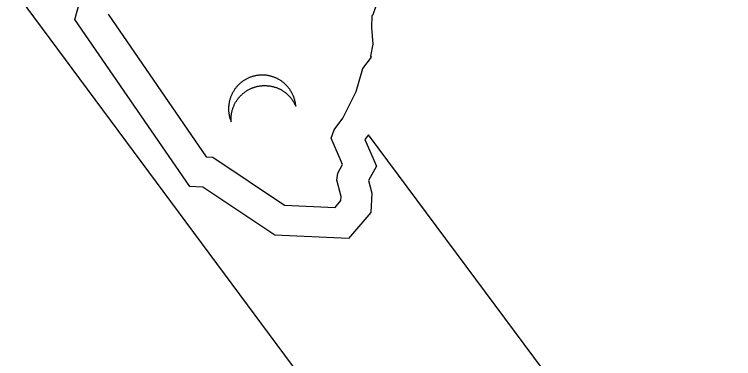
# Model space of a CAD drawing. Extents: x 1581789 to 1622364, y 1043167 to 1103486.
# Drawn here: x 1611145.36 to 1611151.27, y 1094570.18 to 1094573.01 of the extents above; entities that cross this region are included whole.
import ezdxf

# ---------------------------------------------------------------- set-up
doc = ezdxf.new("R2010")
doc.units = 0
doc.layers.add('RD_PD_PatLn2', color=7, linetype='Continuous')

msp = doc.modelspace()

# ---------------------------------------------------------------- linework, layer by layer
at = {"layer": 'RD_PD_PatLn2'}
for p, q in [((1611139.9964, 1094580.4161), (1611151.0271, 1094565.5772)), ((1611140.0022, 1094580.4084), (1611151.0328, 1094565.5695)), ((1611148.3088, 1094573.0077), (1611148.3336, 1094573.0789)), ((1611146.1289, 1094573.0125), (1611146.9357, 1094571.8399)), ((1611148.296, 1094572.9031), (1611148.3002, 1094573.0013)), ((1611148.3002, 1094573.0013), (1611148.3088, 1094573.0077)), ((1611148.3073, 1094572.7644), (1611148.296, 1094572.9031)), ((1611148.2893, 1094572.6668), (1611148.3073, 1094572.7644)), ((1611148.2231, 1094572.5648), (1611148.2943, 1094572.6601)), ((1611148.2943, 1094572.6601), (1611148.2893, 1094572.6668)), ((1611148.1688, 1094572.3774), (1611148.2231, 1094572.5648)), ((1611148.0594, 1094572.1581), (1611148.1688, 1094572.3774)), ((1611147.9877, 1094572.0629), (1611148.0594, 1094572.1581)), ((1611147.9628, 1094571.9925), (1611147.9877, 1094572.0629)), ((1611148.0567, 1094571.7774), (1611147.9628, 1094571.9925)), ((1611146.9357, 1094571.8399), (1611146.9891, 1094571.8373)), ((1611146.9891, 1094571.8373), (1611147.5799, 1094571.4437)), ((1611148.0185, 1094571.7074), (1611148.0567, 1094571.7774)), ((1611148.0105, 1094571.6479), (1611148.0185, 1094571.7074)), ((1611148.0454, 1094571.516), (1611148.0105, 1094571.6479)), ((1611147.9952, 1094571.4259), (1611148.0433, 1094571.4825)), ((1611148.0433, 1094571.4825), (1611148.0454, 1094571.516)), ((1611147.5799, 1094571.4437), (1611147.9952, 1094571.4259))]:
    msp.add_line(p, q, dxfattribs=at)
for points in [[(1611152.345, 1094566.5449), (1611148.2697, 1094572.0216), (1611148.2398, 1094571.9824), (1611148.3352, 1094571.7647), (1611148.2698, 1094571.6454), (1611148.2971, 1094571.5411), (1611148.2883, 1094571.3842), (1611148.1063, 1094571.1709), (1611147.4997, 1094571.1968), (1611146.9078, 1094571.5908), (1611146.8, 1094571.5962), (1611145.8565, 1094572.967), (1611146.0046, 1094573.4987), (1611145.4155, 1094574.3213), (1611145.4885, 1094574.7489), (1611145.6184, 1094575.5882), (1611141.3117, 1094581.3818)], [(1611147.6715, 1094572.2569), (1611147.671, 1094572.2632), (1611147.6703, 1094572.2697), (1611147.6695, 1094572.2758), (1611147.6686, 1094572.2821), (1611147.6673, 1094572.2883), (1611147.6661, 1094572.2944), (1611147.6646, 1094572.3008), (1611147.6629, 1094572.307), (1611147.6614, 1094572.313), (1611147.6595, 1094572.319), (1611147.6573, 1094572.3253), (1611147.6553, 1094572.3313), (1611147.6529, 1094572.3373), (1611147.6506, 1094572.3432), (1611147.6482, 1094572.3492), (1611147.6452, 1094572.3549), (1611147.6423, 1094572.3611), (1611147.6393, 1094572.3667), (1611147.6361, 1094572.3727), (1611147.6329, 1094572.3782), (1611147.6292, 1094572.3837), (1611147.6258, 1094572.3895), (1611147.6218, 1094572.3948), (1611147.6181, 1094572.4004), (1611147.6142, 1094572.405), (1611147.6106, 1094572.4098), (1611147.607, 1094572.4141), (1611147.6031, 1094572.4188), (1611147.5992, 1094572.4229), (1611147.5951, 1094572.4273), (1611147.5912, 1094572.4315), (1611147.587, 1094572.4354), (1611147.5828, 1094572.4394), (1611147.5784, 1094572.4431), (1611147.5744, 1094572.4468), (1611147.5699, 1094572.4506), (1611147.5654, 1094572.4539), (1611147.5607, 1094572.4574), (1611147.5562, 1094572.4607), (1611147.5517, 1094572.464), (1611147.5469, 1094572.4671), (1611147.5423, 1094572.4699), (1611147.5375, 1094572.473), (1611147.5327, 1094572.4756), (1611147.5276, 1094572.4785), (1611147.5227, 1094572.4811), (1611147.5179, 1094572.4837), (1611147.513, 1094572.4859), (1611147.5078, 1094572.4883), (1611147.5026, 1094572.4903), (1611147.4975, 1094572.4927), (1611147.4923, 1094572.4946), (1611147.4871, 1094572.4961), (1611147.4819, 1094572.4981), (1611147.4764, 1094572.4998), (1611147.4712, 1094572.5013), (1611147.4659, 1094572.5028), (1611147.4604, 1094572.5041), (1611147.4553, 1094572.5053), (1611147.4498, 1094572.5066), (1611147.4442, 1094572.5074), (1611147.4389, 1094572.5085), (1611147.4335, 1094572.509), (1611147.4279, 1094572.5098), (1611147.4225, 1094572.5104), (1611147.4171, 1094572.511), (1611147.4114, 1094572.5113), (1611147.4059, 1094572.5114), (1611147.4003, 1094572.5118), (1611147.3948, 1094572.5118), (1611147.3895, 1094572.5117), (1611147.3838, 1094572.5116), (1611147.3783, 1094572.5112), (1611147.3727, 1094572.5108), (1611147.3672, 1094572.5104), (1611147.3616, 1094572.5096), (1611147.3563, 1094572.5089), (1611147.3507, 1094572.5081), (1611147.3451, 1094572.5073), (1611147.3396, 1094572.5062), (1611147.3342, 1094572.505), (1611147.3288, 1094572.5035), (1611147.3234, 1094572.5024), (1611147.3179, 1094572.5008), (1611147.3126, 1094572.4989), (1611147.3071, 1094572.4974), (1611147.3019, 1094572.4955), (1611147.2966, 1094572.4937), (1611147.2913, 1094572.4914), (1611147.2862, 1094572.4892), (1611147.2808, 1094572.4869), (1611147.2757, 1094572.4844), (1611147.2705, 1094572.4818), (1611147.2654, 1094572.4792), (1611147.2603, 1094572.4766), (1611147.2553, 1094572.4738), (1611147.2503, 1094572.4705), (1611147.2454, 1094572.4676), (1611147.2405, 1094572.464)], [(1611147.2405, 1094572.464), (1611147.2358, 1094572.4609), (1611147.231, 1094572.4573), (1611147.2259, 1094572.4536), (1611147.2213, 1094572.4497), (1611147.2167, 1094572.4459), (1611147.2118, 1094572.4418), (1611147.2074, 1094572.4377), (1611147.2029, 1094572.4336), (1611147.1987, 1094572.4292), (1611147.1948, 1094572.425), (1611147.1905, 1094572.4207), (1611147.1868, 1094572.4162), (1611147.1828, 1094572.4116), (1611147.179, 1094572.4071), (1611147.1755, 1094572.4024), (1611147.1719, 1094572.3977), (1611147.1684, 1094572.3929), (1611147.1653, 1094572.3882), (1611147.1619, 1094572.3832), (1611147.159, 1094572.3781), (1611147.1561, 1094572.3731), (1611147.1533, 1094572.368), (1611147.1504, 1094572.363), (1611147.1479, 1094572.3578), (1611147.1453, 1094572.3525), (1611147.143, 1094572.3471), (1611147.1408, 1094572.3417), (1611147.1386, 1094572.3363), (1611147.1366, 1094572.3311), (1611147.1346, 1094572.3255), (1611147.1327, 1094572.3203), (1611147.1311, 1094572.3146), (1611147.1296, 1094572.3093), (1611147.128, 1094572.3036), (1611147.1268, 1094572.2981), (1611147.1255, 1094572.2925), (1611147.1244, 1094572.2867), (1611147.1233, 1094572.2809), (1611147.1225, 1094572.2753), (1611147.1216, 1094572.2697), (1611147.121, 1094572.2639), (1611147.1205, 1094572.2585), (1611147.12, 1094572.2524), (1611147.1197, 1094572.2467), (1611147.1196, 1094572.2412), (1611147.1194, 1094572.2353), (1611147.1195, 1094572.2296), (1611147.1196, 1094572.2238), (1611147.12, 1094572.2178), (1611147.1203, 1094572.2123), (1611147.1209, 1094572.2065), (1611147.1215, 1094572.2007), (1611147.1223, 1094572.1951), (1611147.1234, 1094572.1892), (1611147.1242, 1094572.1836), (1611147.1255, 1094572.1779), (1611147.1266, 1094572.1721), (1611147.1281, 1094572.1666), (1611147.1294, 1094572.1609), (1611147.1312, 1094572.1552), (1611147.1328, 1094572.1497), (1611147.1348, 1094572.1442), (1611147.1369, 1094572.1386), (1611147.1389, 1094572.1331), (1611147.1412, 1094572.1277), (1611147.1407, 1094572.1335), (1611147.1404, 1094572.1395), (1611147.1405, 1094572.1455), (1611147.1402, 1094572.1515), (1611147.1404, 1094572.1574), (1611147.1408, 1094572.1635), (1611147.1411, 1094572.1692), (1611147.1416, 1094572.1753), (1611147.1422, 1094572.1812), (1611147.1431, 1094572.1873), (1611147.1437, 1094572.1931), (1611147.1448, 1094572.1989), (1611147.1462, 1094572.2049), (1611147.1473, 1094572.2107), (1611147.1488, 1094572.2164), (1611147.1502, 1094572.2224), (1611147.1519, 1094572.2279), (1611147.1535, 1094572.2336), (1611147.1555, 1094572.2393), (1611147.1575, 1094572.2449), (1611147.1596, 1094572.2506), (1611147.162, 1094572.2562), (1611147.1643, 1094572.2616), (1611147.1668, 1094572.2672), (1611147.1693, 1094572.2727), (1611147.1719, 1094572.2781), (1611147.1751, 1094572.2833), (1611147.1778, 1094572.2886), (1611147.1809, 1094572.2939), (1611147.1843, 1094572.2989), (1611147.1877, 1094572.3039), (1611147.191, 1094572.3088), (1611147.1946, 1094572.314), (1611147.1982, 1094572.3188), (1611147.202, 1094572.3237)], [(1611147.202, 1094572.3237), (1611147.206, 1094572.3283), (1611147.21, 1094572.333), (1611147.2141, 1094572.3376), (1611147.2185, 1094572.3422), (1611147.2228, 1094572.3466), (1611147.2275, 1094572.3509), (1611147.2321, 1094572.3552), (1611147.237, 1094572.3593), (1611147.2417, 1094572.3636), (1611147.2468, 1094572.3673), (1611147.2519, 1094572.3711), (1611147.2567, 1094572.3747), (1611147.2612, 1094572.3781), (1611147.2662, 1094572.3814), (1611147.2712, 1094572.3842), (1611147.2762, 1094572.3876), (1611147.2812, 1094572.3904), (1611147.2863, 1094572.393), (1611147.2912, 1094572.3958), (1611147.2964, 1094572.3984), (1611147.3017, 1094572.4007), (1611147.3071, 1094572.403), (1611147.3122, 1094572.4051), (1611147.3175, 1094572.4074), (1611147.3228, 1094572.4093), (1611147.328, 1094572.4111), (1611147.3333, 1094572.413), (1611147.3388, 1094572.4146), (1611147.3443, 1094572.4161), (1611147.3495, 1094572.4175), (1611147.3551, 1094572.4188), (1611147.3605, 1094572.4199), (1611147.366, 1094572.421), (1611147.3716, 1094572.4219), (1611147.3772, 1094572.4227), (1611147.3828, 1094572.4236), (1611147.3881, 1094572.4242), (1611147.3936, 1094572.4246), (1611147.3992, 1094572.425), (1611147.4047, 1094572.4253), (1611147.4102, 1094572.4257), (1611147.4157, 1094572.4256), (1611147.4212, 1094572.4255), (1611147.4266, 1094572.4254), (1611147.4323, 1094572.4251), (1611147.438, 1094572.4247), (1611147.4434, 1094572.4242), (1611147.4488, 1094572.4236), (1611147.4542, 1094572.4231), (1611147.4598, 1094572.4222), (1611147.4651, 1094572.4212), (1611147.4707, 1094572.4204), (1611147.4762, 1094572.4191), (1611147.4813, 1094572.4179), (1611147.4868, 1094572.4166), (1611147.4921, 1094572.4151), (1611147.4973, 1094572.4136), (1611147.5028, 1094572.4119), (1611147.5078, 1094572.4102), (1611147.5132, 1094572.4084), (1611147.5184, 1094572.4065), (1611147.5233, 1094572.4043), (1611147.5287, 1094572.4021), (1611147.5337, 1094572.3999), (1611147.5388, 1094572.3975), (1611147.5436, 1094572.3949), (1611147.5485, 1094572.3923), (1611147.5534, 1094572.3896), (1611147.5584, 1094572.3868), (1611147.563, 1094572.3839), (1611147.5678, 1094572.3808), (1611147.5726, 1094572.3778), (1611147.5771, 1094572.3745), (1611147.5816, 1094572.3712), (1611147.5863, 1094572.3676), (1611147.5908, 1094572.3643), (1611147.5953, 1094572.3606), (1611147.5993, 1094572.3569), (1611147.6037, 1094572.3532), (1611147.6079, 1094572.3492), (1611147.6121, 1094572.3453), (1611147.616, 1094572.3411), (1611147.6201, 1094572.3367), (1611147.624, 1094572.3325), (1611147.6277, 1094572.3282), (1611147.6315, 1094572.3236), (1611147.6351, 1094572.3188), (1611147.6388, 1094572.3144), (1611147.6431, 1094572.3081), (1611147.6472, 1094572.302), (1611147.6513, 1094572.2959), (1611147.6551, 1094572.2896), (1611147.6587, 1094572.2831), (1611147.6623, 1094572.2766), (1611147.6654, 1094572.2702), (1611147.6687, 1094572.2635), (1611147.6715, 1094572.2569), (1611147.6715, 1094572.2569)]]:
    msp.add_lwpolyline(points, dxfattribs=at)

doc.saveas('drawing.dxf')
